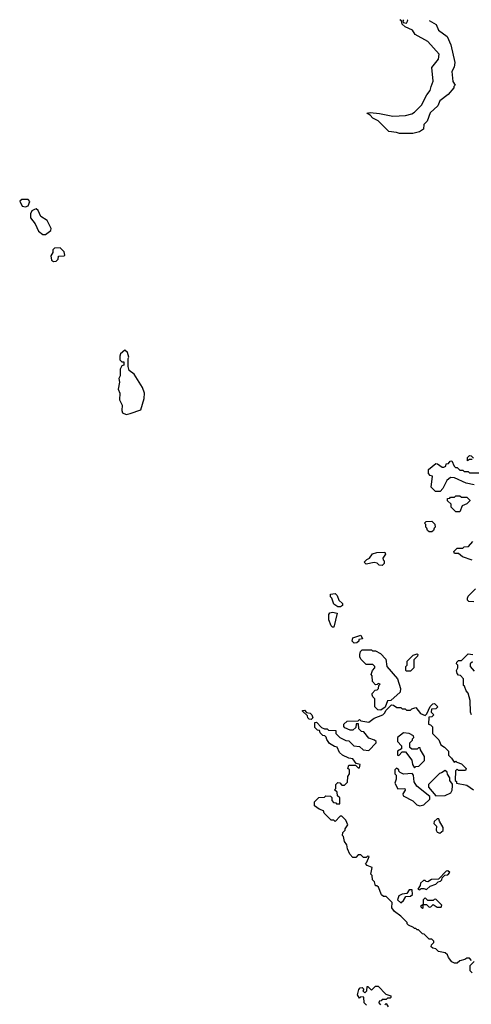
# Model space of a CAD drawing. Extents: x 1861455 to 2058065, y 200073 to 437907.
# Tile 476 of 574: x 1937352 to 1940719, y 387195 to 394543. Entities that reach past the tile are written whole.
import ezdxf

# ---------------------------------------------------------------- set-up
doc = ezdxf.new("R2010")
doc.units = 0

msp = doc.modelspace()

# ---------------------------------------------------------------- linework, layer by layer
at = {"layer": '0CON05XD'}
for points in [[(1940405.1, 394535.8), (1940457.5, 394507.5), (1940474.6, 394464.6), (1940538.2, 394418.2), (1940565.8, 394355), (1940595.9, 394224.1), (1940591.7, 394188.3), (1940574.2, 394155), (1940580.8, 394080.8), (1940600, 394055), (1940590, 394045), (1940590, 394035), (1940546.2, 393983.8), (1940485, 393936.7), (1940469.2, 393900.8), (1940413.6, 393846.4), (1940390, 393785), (1940365, 393760), (1940362.5, 393725), (1940333.9, 393706.1), (1940283, 393693), (1940185, 393692.5), (1940161.7, 393701.7), (1940105, 393707.5), (1940025, 393787.5), (1939985, 393807.5), (1939965, 393830), (1939940, 393845), (1939965, 393850), (1940035, 393843.3), (1940135, 393823.8), (1940228.3, 393828.3), (1940275, 393840), (1940295, 393851.2), (1940348.8, 393905), (1940388.8, 393981.2), (1940413.8, 394015), (1940418.8, 394045), (1940435.7, 394085), (1940424.3, 394185.7), (1940475, 394247.5), (1940478.8, 394285), (1940395, 394380), (1940301.4, 394431.4), (1940280, 394465), (1940225, 394490), (1940205, 394510), (1940200, 394535), (1940185.6, 394542.5)], [(1940215, 394541.6), (1940210, 394535), (1940211.7, 394521.7), (1940235, 394516.7), (1940245, 394536.2), (1940240.1, 394540.9)], [(1937395, 393146.7), (1937415, 393152.5), (1937427.5, 393185), (1937415, 393200), (1937368.3, 393201.7), (1937352.5, 393187.5), (1937371.7, 393151.7), (1937395, 393146.7)], [(1937545, 392940), (1937585, 392970), (1937587.5, 392985), (1937557.5, 393045), (1937510, 393075), (1937489.3, 393119.3), (1937475, 393130), (1937463, 393127), (1937443.6, 393116.4), (1937432.5, 393095), (1937432.5, 393065), (1937468.3, 393018.3), (1937492.5, 392965), (1937525, 392940), (1937545, 392940)], [(1937605, 392737.5), (1937625, 392740), (1937640, 392755), (1937641.7, 392778.3), (1937685, 392780), (1937690, 392785), (1937685, 392810), (1937655, 392840), (1937611.7, 392838.3), (1937600, 392825), (1937600, 392805), (1937585, 392780), (1937588.3, 392748.3), (1937605, 392737.5)], [(1938145, 391597.5), (1938175, 391603.3), (1938255, 391630), (1938280, 391715), (1938282.5, 391755), (1938268.3, 391798.3), (1938205, 391897.5), (1938167.5, 391925), (1938160, 391955), (1938160, 392015), (1938166.7, 392025), (1938155, 392060), (1938135, 392077.5), (1938105, 392050), (1938098.3, 392031.7), (1938100, 392005), (1938115, 391990), (1938128.3, 391988.3), (1938130, 391965), (1938115, 391960), (1938102.5, 391935), (1938102.5, 391885), (1938092.5, 391865), (1938097, 391837), (1938086.7, 391785), (1938100, 391755), (1938097.5, 391705), (1938117.5, 391665), (1938113.3, 391625), (1938118.3, 391608.3), (1938145, 391597.5)], [(1940725, 391260), (1940705, 391260), (1940691.7, 391251.7), (1940690, 391275), (1940705, 391290), (1940718.3, 391288.3), (1940735, 391270)], [(1940740.7, 391070.7), (1940680, 391085), (1940595, 391122.5), (1940563.6, 391126.4), (1940537.5, 391105), (1940507, 391043), (1940488.3, 391021.7), (1940451.7, 391021.7), (1940420, 391055), (1940430, 391135), (1940411.7, 391141.7), (1940400, 391155), (1940400, 391185), (1940455, 391230), (1940468.3, 391228.3), (1940503, 391203), (1940515, 391202.5), (1940528.3, 391211.7), (1940531.7, 391228.3), (1940548.3, 391231.7), (1940561.7, 391248.3), (1940575, 391250), (1940591.7, 391211.7), (1940601.7, 391201.7), (1940615, 391200), (1940635, 391180), (1940655, 391180), (1940665, 391170), (1940695, 391170), (1940705, 391160), (1940795, 391160)], [(1940635, 390870), (1940605, 390870), (1940581.7, 390891.7), (1940570, 390905), (1940568.3, 390928.3), (1940541.7, 390951.7), (1940541.7, 390968.3), (1940558.3, 390971.7), (1940565, 390980), (1940595, 390980), (1940605, 390990), (1940635, 390990), (1940645, 390980), (1940685, 390980), (1940708.3, 390958.3), (1940708.3, 390951.7), (1940685, 390930), (1940650, 390915), (1940635, 390870)], [(1940425, 390720), (1940405, 390720), (1940391.7, 390731.7), (1940388.3, 390748.3), (1940380, 390755), (1940380, 390775), (1940370, 390785), (1940381.7, 390798.3), (1940425, 390800), (1940448.3, 390778.3), (1940450, 390755), (1940441.7, 390748.3), (1940438.3, 390731.7), (1940425, 390720)], [(1940725, 390510), (1940653, 390533), (1940625, 390560), (1940595, 390560), (1940590, 390575), (1940615, 390600), (1940655, 390600), (1940665, 390610), (1940698.3, 390611.7), (1940731.7, 390648.3)], [(1940055, 390470), (1940033, 390473), (1940017, 390487), (1939995, 390492.5), (1939935, 390480), (1939920, 390495), (1939940, 390515), (1939960, 390525), (1939983, 390557), (1940015, 390567.5), (1940075, 390570), (1940080, 390555), (1940060, 390525), (1940061.7, 390511.7), (1940070, 390505), (1940070, 390485), (1940055, 390470)], [(1939745, 390160), (1939725, 390160), (1939695, 390180), (1939680, 390225), (1939670, 390235), (1939670, 390255), (1939705, 390260), (1939720, 390245), (1939731.7, 390211.7), (1939760, 390185), (1939758.3, 390171.7), (1939745, 390160)], [(1940738.3, 390198.3), (1940701.7, 390201.7), (1940691.7, 390211.7), (1940690, 390225), (1940695, 390240), (1940750, 390295)], [(1939695, 390010), (1939685, 390010), (1939675, 390020), (1939657.5, 390065), (1939657.5, 390105), (1939665, 390117.5), (1939685, 390122.5), (1939720, 390115), (1939695, 390010)], [(1939845, 389890), (1939830, 389905), (1939835, 389930), (1939895, 389950), (1939908.3, 389921.7), (1939881.7, 389918.3), (1939880, 389905), (1939865, 389892.5), (1939845, 389890)], [(1940045, 389390), (1940021.7, 389391.7), (1940000, 389415), (1940000, 389475), (1939985, 389490), (1939980, 389505), (1939980, 389515), (1940001.7, 389538.3), (1940018.3, 389541.7), (1940028.3, 389551.7), (1940030, 389575), (1940040, 389585), (1940025, 389590), (1940018.3, 389581.7), (1940005, 389580), (1939983, 389603), (1939980, 389645), (1939972.5, 389655), (1939983, 389687), (1940000, 389705), (1940000, 389715), (1939985, 389730), (1939935, 389730), (1939897, 389767), (1939887.5, 389785), (1939887.5, 389805), (1939893, 389827), (1939905, 389840), (1939975, 389840), (1939983, 389833), (1940005, 389832.5), (1940043, 389813), (1940081.7, 389771.7), (1940090, 389715), (1940170, 389625), (1940191.7, 389551.7), (1940190, 389525), (1940118.3, 389461.7), (1940095, 389460), (1940078.3, 389411.7), (1940045, 389390)], [(1940265, 389680), (1940235, 389680), (1940230, 389685), (1940230, 389715), (1940240, 389725), (1940240, 389755), (1940285, 389800), (1940315, 389810), (1940320, 389805), (1940318.3, 389791.7), (1940290, 389765), (1940290, 389705), (1940265, 389680)], [(1940720, 389355), (1940712.5, 389375), (1940711.7, 389461.7), (1940697, 389517), (1940680, 389535), (1940668.3, 389568.3), (1940660, 389575), (1940660, 389625), (1940638.3, 389648.3), (1940625, 389650), (1940613, 389663), (1940610, 389685), (1940620, 389705), (1940620, 389725), (1940610, 389735), (1940611.7, 389748.3), (1940625, 389760), (1940645, 389760), (1940695, 389810), (1940730, 389805)], [(1940728.3, 389751.7), (1940710, 389735), (1940710, 389715), (1940741.7, 389681.7)], [(1940721.7, 387521.7), (1940705, 387540), (1940685, 387540), (1940671.7, 387528.3), (1940635, 387520), (1940615, 387502.5), (1940595, 387502.5), (1940575, 387512.5), (1940550, 387545), (1940542.5, 387565), (1940525, 387580), (1940475, 387590), (1940455, 387610), (1940433, 387613), (1940420, 387625), (1940421.7, 387638.3), (1940440, 387655), (1940440, 387665), (1940425, 387680), (1940405, 387680), (1940368.3, 387718.3), (1940355, 387720), (1940325, 387750), (1940315, 387750), (1940305, 387760), (1940295, 387760), (1940288.3, 387768.3), (1940250, 387785), (1940240, 387795), (1940240, 387805), (1940193, 387853), (1940147, 387887), (1940127.5, 387915), (1940130, 387955), (1940085, 388000), (1940065, 388000), (1940050.7, 388010.7), (1940028.3, 388068.3), (1940015, 388080), (1940005, 388080), (1939998.3, 388108.3), (1939982.5, 388125), (1939980, 388155), (1939970, 388165), (1939980, 388215), (1939941.7, 388231.7), (1939930, 388245), (1939940, 388255), (1939958.3, 388298.3), (1939945, 388300), (1939935, 388290), (1939915, 388290), (1939895, 388310), (1939875, 388310), (1939858.3, 388291.7), (1939835, 388290), (1939812.5, 388315), (1939796.7, 388355), (1939792.5, 388385), (1939775, 388410), (1939767, 388447), (1939760, 388455), (1939761.7, 388478.3), (1939780, 388495), (1939780, 388505), (1939800, 388535), (1939785, 388570), (1939755, 388600), (1939741.7, 388598.3), (1939705, 388560), (1939695, 388570), (1939675, 388570), (1939621.7, 388621.7), (1939618.3, 388638.3), (1939585, 388650), (1939550, 388675), (1939550, 388705), (1939581.7, 388738.3), (1939625, 388740), (1939635, 388750), (1939668.3, 388748.3), (1939678.3, 388738.3), (1939680, 388715), (1939691.7, 388701.7), (1939708.3, 388698.3), (1939715, 388690), (1939738.3, 388691.7), (1939740, 388735), (1939721.7, 388751.7), (1939718.3, 388778.3), (1939700, 388795), (1939710, 388805), (1939710, 388835), (1939725, 388850), (1939738.3, 388848.3), (1939755, 388830), (1939775, 388830), (1939797, 388853), (1939800, 388895), (1939810, 388915), (1939810, 388945), (1939800, 388955), (1939805, 388980), (1939855, 388980), (1939875, 388960), (1939885, 388960), (1939890, 388985), (1939861.7, 388991.7), (1939835, 389027.5), (1939805, 389032.5), (1939760, 389055), (1939737.5, 389075), (1939720, 389115), (1939698.3, 389118.3), (1939661.7, 389141.7), (1939641.7, 389171.7), (1939638.3, 389188.3), (1939628.3, 389198.3), (1939611.7, 389201.7), (1939591.7, 389221.7), (1939588.3, 389238.3), (1939571.7, 389241.7), (1939551.7, 389261.7), (1939551.7, 389298.3), (1939565, 389300), (1939601.7, 389261.7), (1939625, 389250), (1939645, 389250), (1939655, 389240), (1939708.3, 389238.3), (1939710, 389215), (1939740, 389185), (1939783, 389163), (1939805, 389160), (1939843, 389123), (1939885, 389120), (1939913, 389093), (1939955, 389090), (1940010, 389145), (1940010, 389155), (1939997, 389167), (1939955, 389180), (1939918.3, 389228.3), (1939901.7, 389231.7), (1939881.7, 389251.7), (1939878.3, 389288.3), (1939861.7, 389288.3), (1939858.3, 389261.7), (1939835, 389240), (1939815, 389240), (1939777, 389257), (1939768.3, 389268.3), (1939770, 389285), (1939793, 389307), (1939875, 389310), (1939885, 389320), (1939895, 389310), (1939955, 389300), (1939995, 389330), (1940060, 389355), (1940075, 389370), (1940081.7, 389388.3), (1940125, 389430), (1940138.3, 389428.3), (1940165, 389410), (1940195, 389410), (1940205, 389400), (1940225, 389400), (1940235, 389390), (1940265, 389390), (1940275, 389400), (1940305, 389410), (1940340, 389365), (1940375, 389350), (1940388.3, 389361.7), (1940411.7, 389418.3), (1940431.7, 389438.3), (1940445, 389440), (1940470, 389415), (1940455, 389400), (1940421.7, 389398.3), (1940420, 389375), (1940440, 389355), (1940425, 389340), (1940401.7, 389338.3), (1940400, 389285), (1940415, 389280), (1940430, 389265), (1940430, 389215), (1940478.3, 389168.3), (1940491.7, 389131.7), (1940520, 389115), (1940550, 389085), (1940550, 389055), (1940571.7, 389031.7), (1940591.7, 389001.7), (1940605, 389010), (1940611.7, 389001.7), (1940645, 388990), (1940680, 388955), (1940675, 388940), (1940625, 388940), (1940615, 388950), (1940601.7, 388938.3), (1940600, 388865), (1940608.3, 388858.3), (1940610, 388845), (1940685, 388830), (1940736.4, 388796.4)], [(1939525, 389320), (1939511.7, 389321.7), (1939501.7, 389331.7), (1939498.3, 389348.3), (1939461.7, 389381.7), (1939461.7, 389388.3), (1939475, 389390), (1939491.7, 389371.7), (1939517, 389367), (1939530, 389355), (1939537.5, 389332.5), (1939525, 389320)], [(1940295, 388960), (1940305, 388970), (1940328.3, 388971.7), (1940358.3, 389001.7), (1940370, 389015), (1940370, 389045), (1940340, 389095), (1940338.3, 389108.3), (1940325, 389110), (1940315, 389100), (1940275, 389100), (1940261.7, 389111.7), (1940260, 389145), (1940280, 389165), (1940280, 389175), (1940290, 389185), (1940288.3, 389198.3), (1940257, 389217), (1940215, 389220), (1940170, 389185), (1940170, 389155), (1940200, 389125), (1940198.3, 389101.7), (1940170, 389085), (1940170, 389055), (1940178.3, 389051.7), (1940205, 389080), (1940228.3, 389078.3), (1940277, 389017), (1940280, 388985), (1940295, 388960)], [(1940335, 388676), (1940365, 388682.5), (1940410, 388725), (1940410, 388745), (1940313.6, 388823.6), (1940292.5, 388855), (1940287.5, 388905), (1940278.3, 388918.3), (1940215, 388912.5), (1940190, 388925), (1940180, 388935), (1940180, 388945), (1940161.7, 388958.3), (1940150, 388945), (1940150, 388915), (1940160, 388905), (1940160, 388875), (1940150, 388845), (1940171.7, 388801.7), (1940222.5, 388805), (1940225.9, 388794.1), (1940210, 388765), (1940211.7, 388751.7), (1940283, 388713), (1940312.3, 388682.3), (1940335, 388676)], [(1940455, 388750), (1940525, 388753.3), (1940566.4, 388773.6), (1940577, 388793), (1940580, 388825), (1940578.3, 388838.3), (1940560, 388865), (1940560, 388885), (1940541.7, 388911.7), (1940538.3, 388928.3), (1940525, 388940), (1940498.3, 388921.7), (1940481.7, 388918.3), (1940400, 388835), (1940400, 388815), (1940455, 388750)], [(1940485, 388472.5), (1940508.3, 388491.7), (1940510, 388515), (1940481.7, 388561.7), (1940478.3, 388578.3), (1940465, 388580), (1940441.7, 388558.3), (1940440, 388545), (1940460, 388525), (1940457.5, 388495), (1940465, 388480), (1940485, 388472.5)], [(1940335, 388050), (1940345, 388060), (1940365, 388060), (1940385, 388052.5), (1940413.3, 388076.7), (1940455, 388092.5), (1940471.7, 388108.3), (1940490, 388115), (1940500, 388125), (1940501.7, 388138.3), (1940521.7, 388158.3), (1940545, 388160), (1940558.3, 388178.3), (1940545, 388190), (1940531.7, 388188.3), (1940475, 388130), (1940423, 388127), (1940395, 388110), (1940381.7, 388111.7), (1940375, 388120), (1940361.7, 388118.3), (1940341.7, 388098.3), (1940338.3, 388081.7), (1940320, 388055), (1940335, 388050)], [(1940195, 387952.5), (1940215, 387970), (1940231.7, 387998.3), (1940267, 388003), (1940280, 388015), (1940278.3, 388048.3), (1940255, 388050), (1940238.3, 388021.7), (1940203, 388017), (1940180, 388005), (1940170, 387975), (1940195, 387952.5)], [(1940355, 387910), (1940360, 387915), (1940360, 387940), (1940385, 387940), (1940405, 387920), (1940418.3, 387921.7), (1940435, 387940), (1940465, 387920), (1940495, 387920), (1940500, 387935), (1940455, 387980), (1940441.7, 387978.3), (1940435, 387970), (1940395, 387970), (1940375, 387990), (1940360, 387975), (1940360, 387940), (1940340, 387925), (1940355, 387910)], [(1940725, 387430), (1940710, 387445), (1940710, 387485), (1940740, 387515)], [(1939938.3, 387188.3), (1939920, 387205), (1939918.3, 387248.3), (1939895, 387250), (1939885, 387240), (1939870, 387265), (1939880, 387305), (1939891.7, 387318.3), (1939905, 387320), (1939918.3, 387308.3), (1939910, 387295), (1939925, 387280), (1939940, 387295), (1939941.7, 387328.3), (1939948.3, 387328.3), (1939975, 387300), (1940005, 387330), (1940025, 387330), (1940081.7, 387271.7), (1940118.3, 387258.3), (1940120, 387245), (1940115, 387240), (1940095, 387240), (1940085, 387230), (1940055, 387230), (1940048.3, 387221.7), (1940031.7, 387218.3), (1940030, 387205), (1940041.7, 387191.7)], [(1940075, 387190), (1940085, 387200), (1940100, 387175)]]:
    msp.add_lwpolyline(points, dxfattribs=at)

doc.saveas('drawing.dxf')
